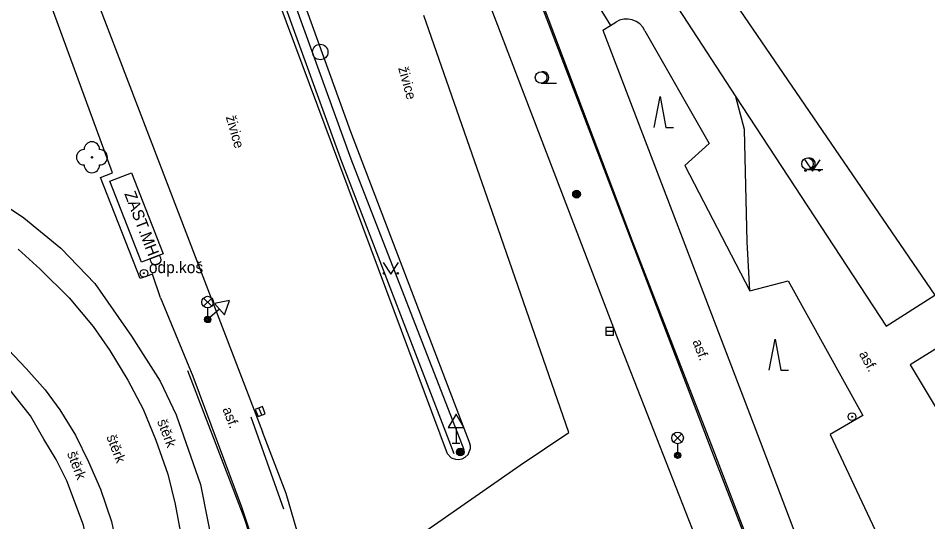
# Model space of a CAD drawing. Extents: x -596229 to -595156, y -1161237 to -1159376.
# Drawn here: x -595608.9 to -595550.1, y -1160163.3 to -1160130.7 of the extents above; entities that cross this region are included whole.
import ezdxf

# ---------------------------------------------------------------- set-up
doc = ezdxf.new("R2010")
doc.units = 0
for name, color, linetype in [('Level 22', 7, 'Continuous'), ('Level 25', 7, 'Continuous'), ('Level 27', 7, 'Continuous'), ('Level 33', 7, 'Continuous'), ('Level 34', 7, 'Continuous'), ('Level 36', 7, 'Continuous'), ('Specificka linie pasportu komunikaci', 7, 'Continuous'), ('TM - chodniky - VP', 7, 'Continuous'), ('TM - komunikace - VP', 7, 'Continuous'), ('TM - MHD - osa koleji', 7, 'Continuous'), ('TM - popis objektu', 7, 'Continuous'), ('TM - popis povrchu', 7, 'Continuous'), ('TM - poznamka', 7, 'Continuous'), ('TM - rozhrani ploch obecne - VP', 7, 'Continuous'), ('TM - svodidlo jednostranne - VP', 7, 'Continuous'), ('TM - zabradli - VP', 7, 'Continuous')]:
    doc.layers.add(name, color=color, linetype=linetype)

msp = doc.modelspace()

# ---------------------------------------------------------------- linework, layer by layer
at = {"layer": 'Level 22'}
msp.add_circle((-595604.16, -1160139.66), 0.05, dxfattribs=at)
for centre, start, end in [((-595604.16, -1160139.16), 0, 180), ((-595604.66, -1160139.66), 90, 270), ((-595603.66, -1160139.66), 270, 90), ((-595604.16, -1160140.16), 180, 0)]:
    msp.add_arc(centre, 0.5, start, end, dxfattribs=at)
at = {"layer": 'Level 25'}
for centre, radius in [((-595572.79, -1160142.05), 0.25), ((-595572.79, -1160142.05), 0.2), ((-595572.79, -1160142.05), 0.15), ((-595572.79, -1160142.05), 0.1), ((-595572.79, -1160142.05), 0.05), ((-595600.79, -1160147.17), 0.25), ((-595600.79, -1160147.17), 0.0303), ((-595554.96, -1160156.45), 0.25), ((-595554.96, -1160156.45), 0.0303), ((-595580.31, -1160158.73), 0.25), ((-595580.31, -1160158.73), 0.2), ((-595580.31, -1160158.73), 0.15), ((-595580.31, -1160158.73), 0.1), ((-595580.31, -1160158.73), 0.05)]:
    msp.add_circle(centre, radius, dxfattribs=at)
at = {"layer": 'Level 27'}
for p, q in [((-595570.9, -1160150.92), (-595570.4, -1160150.92)), ((-595593.17, -1160156.353), (-595593.35, -1160155.887))]:
    msp.add_line(p, q, dxfattribs=at)
for points in [[(-595570.9, -1160151.17), (-595570.4, -1160151.17), (-595570.4, -1160150.67), (-595570.9, -1160150.67)], [(-595592.937, -1160156.264), (-595593.116, -1160155.797), (-595593.583, -1160155.976), (-595593.404, -1160156.443)]]:
    msp.add_lwpolyline(points, close=True, dxfattribs=at)
msp.add_circle((-595589.38, -1160132.85), 0.5, dxfattribs=at)
at = {"layer": 'Level 33'}
for p, q in [((-595596.935, -1160149.3), (-595596.405, -1160148.77)), ((-595596.935, -1160148.77), (-595596.405, -1160149.3)), ((-595596.67, -1160149.41), (-595596.67, -1160150.16)), ((-595566.515, -1160158.09), (-595565.985, -1160157.56)), ((-595566.515, -1160157.56), (-595565.985, -1160158.09)), ((-595566.25, -1160158.2), (-595566.25, -1160158.95))]:
    msp.add_line(p, q, dxfattribs=at)
for centre, radius in [((-595596.67, -1160149.035), 0.375), ((-595596.67, -1160150.16), 0.2), ((-595596.67, -1160150.16), 0.145), ((-595596.67, -1160150.16), 0.0876), ((-595566.25, -1160157.825), 0.375), ((-595566.25, -1160158.95), 0.2), ((-595566.25, -1160158.95), 0.145), ((-595566.25, -1160158.95), 0.0876)]:
    msp.add_circle(centre, radius, dxfattribs=at)
at = {"layer": 'Level 34'}
for p, q in [((-595595.903, -1160149.491), (-595596.67, -1160150.16)), ((-595596.834, -1160149.972), (-595596.506, -1160150.348)), ((-595580.59, -1160157.142), (-595580.59, -1160158.16)), ((-595580.84, -1160158.16), (-595580.34, -1160158.16))]:
    msp.add_line(p, q, dxfattribs=at)
for points in [[(-595596.232, -1160149.114), (-595595.574, -1160149.867), (-595595.25, -1160148.921)], [(-595581.09, -1160157.142), (-595580.09, -1160157.142), (-595580.59, -1160156.276)]]:
    msp.add_lwpolyline(points, close=True, dxfattribs=at)
at = {"layer": 'Level 36'}
for p, q in [((-595575.09, -1160134.875), (-595574.09, -1160134.875)), ((-595557.84, -1160140.455), (-595556.84, -1160140.455))]:
    msp.add_line(p, q, dxfattribs=at)
for points in [[(-595567.759, -1160137.738), (-595567.384, -1160135.738), (-595567.009, -1160137.738), (-595566.509, -1160137.738)], [(-595558.02, -1160139.82), (-595557.52, -1160140.57), (-595557.02, -1160139.82)], [(-595585.31, -1160146.47), (-595584.81, -1160147.22), (-595584.31, -1160146.47)], [(-595560.319, -1160153.428), (-595559.944, -1160151.428), (-595559.569, -1160153.428), (-595559.069, -1160153.428)]]:
    msp.add_lwpolyline(points, dxfattribs=at)
for centre, radius in [((-595575.09, -1160134.5), 0.375), ((-595557.84, -1160140.08), 0.375), ((-595557.97, -1160140.52), 0.05), ((-595557.071, -1160140.52), 0.05), ((-595585.26, -1160147.17), 0.05), ((-595584.361, -1160147.17), 0.05)]:
    msp.add_circle(centre, radius, dxfattribs=at)
for centre in [(-595574.965, -1160134.5), (-595557.715, -1160140.08)]:
    msp.add_arc(centre, 0.375, 260.40593, 99.59407, dxfattribs=at)
at = {"layer": 'Specificka linie pasportu komunikaci'}
for points in [[(-595572.11, -1160128.67), (-595570.601, -1160131.13)], [(-595576.43, -1160159.59), (-595573.29, -1160157.48), (-595578.23, -1160143.24), (-595582.68, -1160130.49)], [(-595561.58, -1160148.31), (-595561.75, -1160145.13), (-595561.93, -1160137.87), (-595562.48, -1160135.74)], [(-595589.72, -1160168.85), (-595576.43, -1160159.59)]]:
    msp.add_lwpolyline(points, dxfattribs=at)
at = {"layer": 'TM - chodniky - VP'}
for points in [[(-595559.13, -1160171.13), (-595563.94, -1160158.56), (-595569.16, -1160145.09), (-595574.92, -1160129.87), (-595580.7, -1160114.86), (-595581.08, -1160113.86)], [(-595602.82, -1160140.67), (-595609.34, -1160122.86)], [(-595566.24, -1160130), (-595562.48, -1160135.74)], [(-595571.08, -1160131.43), (-595570.6, -1160131.13)], [(-595570.6, -1160131.13), (-595570.25, -1160130.91)], [(-595568.37, -1160131.47), (-595568.51, -1160131.24), (-595568.7, -1160131.03), (-595568.93, -1160130.88), (-595569.19, -1160130.77), (-595569.46, -1160130.72), (-595569.73, -1160130.73), (-595570, -1160130.79), (-595570.25, -1160130.91)], [(-595571.08, -1160131.43), (-595561.31, -1160156.98), (-595555.21, -1160173.04)], [(-595568.37, -1160131.47), (-595564.21, -1160138.78), (-595565.79, -1160140.2), (-595561.58, -1160148.31)], [(-595562.48, -1160135.74), (-595552.74, -1160150.6), (-595549.59, -1160148.59)], [(-595600.24, -1160147.23), (-595601.04, -1160147.51), (-595603.6, -1160140.98), (-595602.82, -1160140.67)], [(-595599.72, -1160148.76), (-595600.24, -1160147.23)], [(-595561.58, -1160148.31), (-595559.1, -1160147.65), (-595554.27, -1160156.38), (-595556.38, -1160157.61), (-595551.24, -1160168.51), (-595548.44, -1160167.33), (-595540.29, -1160181.81), (-595543.12, -1160183.76), (-595537.61, -1160194.39)], [(-595599.72, -1160148.76), (-595597.63, -1160153.82)], [(-595547.9, -1160151.05), (-595551.2, -1160153.09), (-595544.29, -1160164.59)], [(-595597.63, -1160153.82), (-595594.47, -1160162.28), (-595593.34, -1160165.72)]]:
    msp.add_lwpolyline(points, dxfattribs=at)
at = {"layer": 'TM - komunikace - VP'}
for points in [[(-595603.67, -1160090.89), (-595599.01, -1160105.94), (-595587.42, -1160138)], [(-595581.15, -1160158.86), (-595596.51, -1160117.65), (-595599.91, -1160107.91), (-595605.12, -1160091.34)], [(-595584.02, -1160114.96), (-595581.66, -1160121.33), (-595578.02, -1160130.84), (-595570.11, -1160151.44), (-595565.12, -1160164.21)], [(-595564.18, -1160127.25), (-595549.59, -1160148.59)], [(-595603.73, -1160129.78), (-595596.06, -1160149.8)], [(-595587.42, -1160138), (-595579.69, -1160158.2)], [(-595596.06, -1160149.8), (-595593.12, -1160157.44)], [(-595589.72, -1160168.85), (-595589.8, -1160168.28), (-595590.4, -1160165.5), (-595591.59, -1160161.42), (-595593.12, -1160157.44)], [(-595581.15, -1160158.86), (-595580.9, -1160159.11), (-595580.63, -1160159.2), (-595580.43, -1160159.21), (-595580.2, -1160159.17), (-595580.01, -1160159.06), (-595579.81, -1160158.89), (-595579.74, -1160158.73), (-595579.65, -1160158.5), (-595579.65, -1160158.34), (-595579.69, -1160158.2)]]:
    msp.add_lwpolyline(points, dxfattribs=at)
at = {"layer": 'TM - MHD - osa koleji'}
for points in [[(-595608.94, -1160145.61), (-595607.51, -1160146.91), (-595605.64, -1160148.75), (-595604.07, -1160150.62), (-595603, -1160152.17), (-595601.84, -1160154.08), (-595600.85, -1160155.96), (-595600.03, -1160157.97), (-595599.25, -1160160.18), (-595598.77, -1160162.12), (-595598.37, -1160164.32)], [(-595609.94, -1160151.71), (-595608.41, -1160153.32), (-595607.18, -1160154.71), (-595606.23, -1160156.01), (-595605.21, -1160157.64), (-595604.39, -1160159.37), (-595603.61, -1160161.15), (-595602.89, -1160163.23), (-595602.52, -1160164.98)]]:
    msp.add_lwpolyline(points, dxfattribs=at)
at = {"layer": 'TM - rozhrani ploch obecne - VP'}
for points in [[(-595614.23, -1160140.24), (-595611.13, -1160141.88), (-595608.56, -1160143.57), (-595606.17, -1160145.55), (-595603.97, -1160147.83), (-595601.6, -1160151.23), (-595599.74, -1160154.16)], [(-595601.6, -1160140.66), (-595599.54, -1160145.92), (-595600.94, -1160146.45), (-595602.99, -1160141.2), (-595601.6, -1160140.66)], [(-595607.28, -1160157.91), (-595608.14, -1160156.4), (-595609.95, -1160154.1), (-595611.79, -1160152.26), (-595616.2, -1160149.62), (-595618.27, -1160148.89)], [(-595599.74, -1160154.16), (-595598.71, -1160156.32), (-595597.13, -1160160.83), (-595596.2, -1160165.52), (-595595.99, -1160167.91), (-595596.08, -1160172.69)], [(-595603.97, -1160169.54), (-595604.1, -1160166.47), (-595604.71, -1160163.46), (-595605.78, -1160160.59), (-595606.48, -1160159.22), (-595607.28, -1160157.91)]]:
    msp.add_lwpolyline(points, dxfattribs=at)
at = {"layer": 'TM - svodidlo jednostranne - VP'}
for points in [[(-595580.71, -1160158.85), (-595587.99, -1160139.96), (-595592.02, -1160128.83), (-595597.39, -1160113.6), (-595602.44, -1160098.41), (-595605.99, -1160087.08), (-595606.51, -1160085.26)], [(-595580.07, -1160158.6), (-595587.38, -1160139.78), (-595591.43, -1160128.56), (-595596.83, -1160113.37), (-595601.87, -1160098.19), (-595605.4, -1160086.82), (-595605.9, -1160085.1)]]:
    msp.add_lwpolyline(points, dxfattribs=at)
at = {"layer": 'TM - zabradli - VP'}
for points in [[(-595584.58, -1160104.96), (-595580.89, -1160114.72), (-595577.76, -1160123.06), (-595574.89, -1160130.3), (-595569.03, -1160145.6), (-595563.95, -1160158.91), (-595559.28, -1160170.96)], [(-595597.97, -1160153.47), (-595594.32, -1160162.95), (-595593.55, -1160165.32), (-595592.96, -1160167.79), (-595592.47, -1160170.45)], [(-595591.73, -1160162.44), (-595593.85, -1160156.47)]]:
    msp.add_lwpolyline(points, dxfattribs=at)

# ---------------------------------------------------------------- texts
at = {"layer": 'TM - popis objektu'}
msp.add_text('ZAST.MHD', height=0.75, rotation=291, dxfattribs=at).set_placement((-595602.07, -1160142.02))
at = {"layer": 'TM - popis povrchu'}
for s, rotation, p in [('živice', 285.48885, (-595584.34, -1160133.89)), ('živice', 285.90021, (-595595.5, -1160137.05)), ('asf.', 290.92623, (-595565.3, -1160151.58)), ('asf.', 299, (-595554.53, -1160152.39)), ('asf.', 291.07, (-595595.72, -1160155.96)), ('štěrk', 291.07, (-595599.95, -1160156.75)), ('štěrk', 291.07, (-595603.23, -1160157.75)), ('štěrk', 291.07, (-595605.78, -1160158.83))]:
    msp.add_text(s, height=0.65, rotation=rotation, dxfattribs=at).set_placement(p)
at = {"layer": 'TM - poznamka'}
msp.add_text('odp.koš', height=0.75, dxfattribs=at).set_placement((-595600.47, -1160147.16))

doc.saveas('drawing.dxf')
